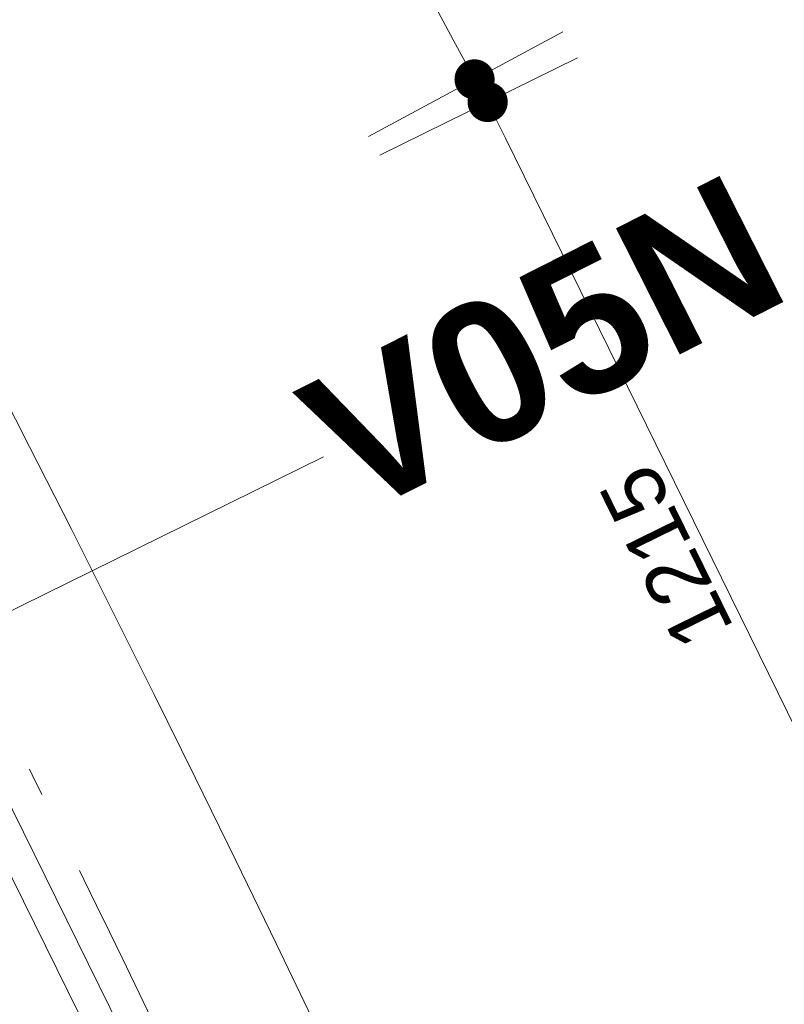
# Model space of a CAD drawing. Header units: millimetres. Extents: x -62314 to 79800, y -34032 to 28340.
# Tile 261 of 277: x 63584 to 64538, y 1662 to 2890. Entities that reach past the tile are written whole.
import ezdxf

# ---------------------------------------------------------------- set-up
doc = ezdxf.new("R2010")
doc.units = ezdxf.units.MM
doc.header["$LTSCALE"] = 508
doc.header["$PDMODE"] = 1
doc.header["$PDSIZE"] = -2
doc.linetypes.add('Dash Style-6', pattern=[1.04164, 0.625, -0.20828, 0.06943, -0.13893])
doc.layers.get('0').update_dxf_attribs({"lineweight": 0})
doc.layers.get('DEFPOINTS').update_dxf_attribs({"lineweight": 0})
for name, color, linetype, lineweight in [('(00) tekening-aanzicht grijs', 8, 'Continuous', 0), ('(00) tekening-stramien-algemeen', 7, 'Dash Style-6', 0), ('(00) tekening-verwijzing', 33, 'Fence_Line', 0), ('(00) tekst-tekening verwijzing', 8, 'Continuous', 0), ('Dimension', 7, 'Continuous', 0), ('None', 7, 'Continuous', 0)]:
    doc.layers.add(name, color=color, linetype=linetype, lineweight=lineweight)
doc.styles.add('Arial Bold (bold)', font='Arial Bold')
doc.styles.add('Helvetica', font='Helvetica')
doc.linetypes.add('Fence_Line', pattern='A,0,[1,Fence_Line.shx,S=0.19685,R=0,X=0,Y=-0.441942],-5', length=5)
doc.dimstyles.new('KE __', dxfattribs={"dimtxt": 151.308594, "dimasz": 50.074463, "dimexe": 125, "dimexo": 500, "dimgap": 25, "dimtad": 1, "dimdec": 1, "dimtxsty": 'Helvetica', "dimblk": 'DOT', "dimblk1": 'DOT', "dimblk2": 'DOT', "dimcen": 0, "dimdle": 100, "dimazin": 0, "dimtfac": 0.8, "dimtdec": 1, "dimtix": 1, "dimtmove": 0, "dimatfit": 0, "dimldrblk": 'DOT', "dimfxl": 150, "dimfxlon": 1, "dimfrac": 2, "dimtolj": 1, "dimarcsym": 0})

# ---------------------------------------------------------------- blocks, each defined once
blk = doc.blocks.new('_Dot')
at = {"color": 0, "linetype": 'ByBlock', "lineweight": -2}
blk.add_line((-0.5, 0), (-1, 0), dxfattribs=at)
at = {"color": 0, "linetype": 'ByBlock', "const_width": 0.5}
blk.add_lwpolyline([(-0.25, 0, 1), (0.25, 0, 1)], format="xyb", close=True, dxfattribs=at)
blk = doc.blocks.new('*D304')
at = {"layer": 'DEFPOINTS', "color": 0, "transparency": 33554687}
for p in [(21332.5, 7196.4), (21926.5, 6517.2), (20417.9, 6396.7)]:
    blk.add_point(p, dxfattribs=at)
at = {"layer": 'Dimension', "color": 0, "lineweight": -2, "transparency": 33554687}
for p, q in [((21827.7, 6630.1), (22008.8, 6423.1)), ((21049.6, 5750.4), (21888.8, 6484.2)), ((20913.1, 5830.4), (21094.1, 5623.3))]:
    blk.add_line(p, q, dxfattribs=at)
at = {"layer": 'Dimension', "color": 0, "lineweight": -2, "xscale": 50.07446289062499, "yscale": 50.07446289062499, "zscale": 50.07446289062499}
for p, rotation in [((21926.5, 6517.2), 41.16683171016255), ((21011.9, 5717.4), 221.1668317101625)]:
    blk.add_blockref('_Dot', p, dxfattribs=dict(at, rotation=rotation))
at = {"layer": 'Dimension', "color": 0, "lineweight": 0, "transparency": 33554687, "insert": (21436, 6155.2), "char_height": 75.65, "attachment_point": 5, "rotation": 41.1668, "style": 'Helvetica'}
blk.add_mtext('\\A1;1215', dxfattribs=at)
blk = doc.blocks.new('*D305')
at = {"layer": 'DEFPOINTS', "color": 0, "transparency": 33554687}
for p in [(22216.5, 8030), (22834.6, 7372.6), (21331.4, 7197.7)]:
    blk.add_point(p, dxfattribs=at)
at = {"layer": 'Dimension', "color": 0, "lineweight": -2, "transparency": 33554687}
for p, q in [((22731.9, 7481.9), (22920.3, 7281.5)), ((21986, 6574.6), (22798.1, 7338.3)), ((21846.7, 6649.6), (22035.1, 6449.3))]:
    blk.add_line(p, q, dxfattribs=at)
at = {"layer": 'Dimension', "color": 0, "lineweight": -2, "xscale": 50.07446289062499, "yscale": 50.07446289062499, "zscale": 50.07446289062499}
for p, rotation in [((22834.6, 7372.6), 43.23683171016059), ((21949.5, 6540.3), 223.2368317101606)]:
    blk.add_blockref('_Dot', p, dxfattribs=dict(at, rotation=rotation))
at = {"layer": 'Dimension', "color": 0, "lineweight": 0, "transparency": 33554687, "insert": (22357.6, 6993.1), "char_height": 75.65, "attachment_point": 5, "rotation": 43.2368, "style": 'Helvetica'}
blk.add_mtext('\\A1;1215', dxfattribs=at)
blk = doc.blocks.new('Group-162-1')
at = {"layer": '(00) tekening-verwijzing', "color": 7, "linetype": 'Continuous', "lineweight": 0, "transparency": 33554687}
blk.add_line((-99433.2, -39969.4), (-100778.5, -40632.8), dxfattribs=at)
at = {"layer": '(00) tekst-tekening verwijzing', "color": 17, "insert": (-99433.2, -39969.4), "char_height": 176.21, "attachment_point": 4, "rotation": 26.8512, "line_spacing_factor": 0.962448, "style": 'Arial Bold (bold)'}
blk.add_mtext('V05N', dxfattribs=at)
blk = doc.blocks.new('Stramien blok B')
at = {"layer": '(00) tekening-stramien-algemeen', "color": 2, "lineweight": 0, "transparency": 33554687}
blk.add_arc((35700.8, -3868.7), 33612.3, 18.04471, 49.82225, dxfattribs=at)
blk = doc.blocks.new('bu-b-10')
at = {"layer": 'None', "color": 17, "lineweight": 0, "transparency": 33554687, "flags": 128}
blk.add_lwpolyline([(21285.2, 7231.8), (21310.2, 7203.2), (20415.2, 6418.4), (20390.2, 6447)], close=True, dxfattribs=at)
at = {"layer": 'Dimension', "color": 17, "lineweight": 0, "transparency": 33554687}
for p1, p2, picture, middle in [((21331.4, 7197.7), (22216.5, 8030), '*D305', (22357.6, 6993.1)), ((20417.9, 6396.7), (21332.5, 7196.4), '*D304', (21436, 6155.2))]:
    dim = blk.add_aligned_dim(p1=p1, p2=p2, distance=-902.3, dimstyle='KE __', override={"dimtxt": 75.654297, "dimgap": 12.5, "dimdec": 0, "dimpost": '<>', "dimtxsty": 'Helvetica', "dimtmove": 2}, dxfattribs=at)
    dim.commit()
    dim.dimension.update_dxf_attribs({"geometry": picture, "text_midpoint": middle})
blk = doc.blocks.new('blok B 01 (2D)')
at = {"layer": '(00) tekening-aanzicht grijs', "color": 17, "lineweight": 0, "transparency": 33554687, "flags": 128}
blk.add_lwpolyline([(67147.1, 17815), (67147.2, 17815, 0.120217), (58756, 30980.7), (59001.1, 31046.4), (59684.3, 30368.2), (59885.2, 30566, -0.112264), (67637.5, 17926, -0.000404), (67654.8, 17874.8), (67653.6, 17874.1, -0.068823), (67693, 17589.1), (67693, 8520.6), (67193, 8520.6), (67193, 17589.1, 0.081822), (67163.9, 17765.6)], format="xyb", dxfattribs=at)
at = {"layer": 'None', "color": 17, "lineweight": 0, "transparency": 33554687, "flags": 128}
blk.add_lwpolyline([(67854.8, 18398.6, 0.109455), (60141.4, 30818.1)], format="xyb", dxfattribs=at)
at = {"layer": 'None', "color": 17, "transparency": 33554687, "rotation": 90}
blk.add_blockref('bu-b-10', (68047, 8444.1), dxfattribs=at)

msp = doc.modelspace()

# ---------------------------------------------------------------- block references
at = {"layer": 'None', "color": 17, "transparency": 33554687}
for name, p, rotation in [('blok B 01 (2D)', (-3125.94, -10622.93), 344.9999999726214), ('Stramien blok B', (0, 0), 344.9999645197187)]:
    msp.add_blockref(name, p, dxfattribs=dict(at, rotation=rotation))
msp.add_blockref('Group-162-1', (163395.98, 42314.6), dxfattribs=at)

doc.saveas('drawing.dxf')
